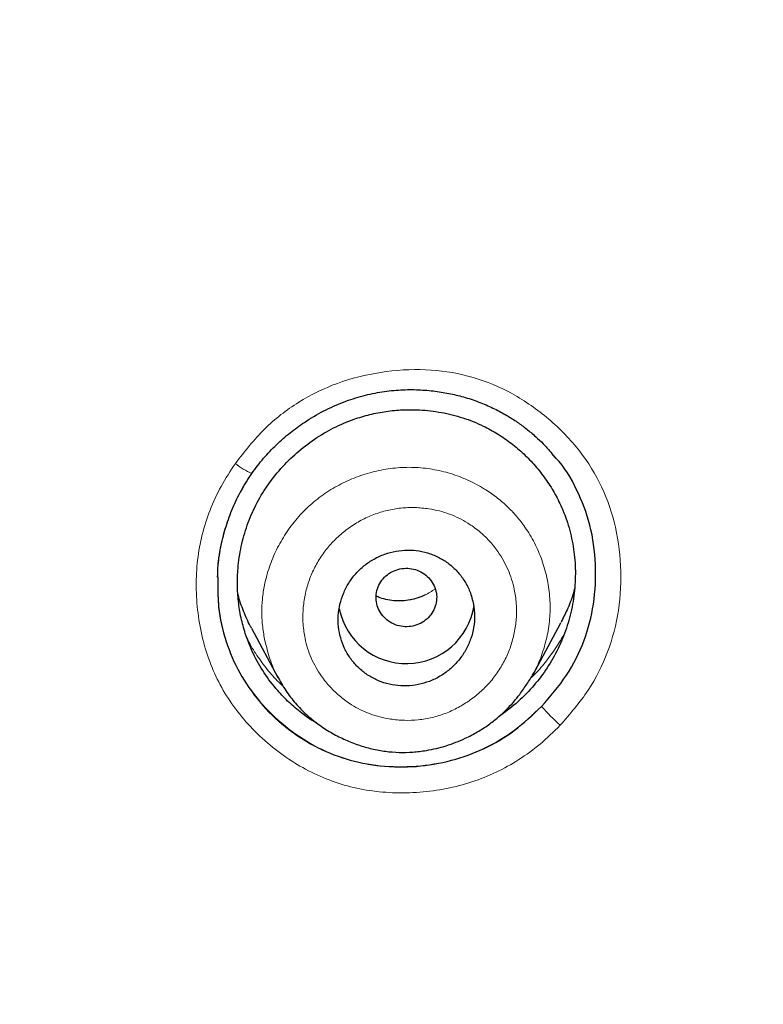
# Model space of a CAD drawing. Header units: millimetres. Extents: x 8 to 846, y 12 to 2113.
# Tile 478 of 515: x 495 to 504, y 1843 to 1856. Entities that reach past the tile are written whole.
import ezdxf

# ---------------------------------------------------------------- set-up
doc = ezdxf.new("R2010")
doc.units = ezdxf.units.MM

msp = doc.modelspace()

# ---------------------------------------------------------------- linework, layer by layer
at = {"color": 8, "linetype": 'Continuous', "lineweight": 0}
msp.add_line((497.726, 1849.603), (497.725, 1849.605), dxfattribs=at)
at = {"color": 7, "linetype": 'Continuous', "lineweight": 30}
for p, q in [((497.275, 1848.232), (497.277, 1848.139)), ((497.72, 1847.559), (498.068, 1846.907)), ((501.439, 1846.947), (501.804, 1847.63)), ((498.079, 1846.896), (498.071, 1846.909))]:
    msp.add_line(p, q, dxfattribs=at)
at = {"color": 8, "linetype": 'Continuous', "lineweight": 0}
for centre, radius, start, end in [((498.053, 1850.393), 0.856, 230.4318, 247.595), ((504.35, 1849.058), 3.778, 222.1341, 227.4399)]:
    msp.add_arc(centre, radius, start, end, dxfattribs=at)
at = {"color": 7, "linetype": 'Continuous', "lineweight": 30}
msp.add_arc((499.764, 1847.993), 0.904, 191.3959, 351.115, dxfattribs=at)
for points, knots in [([(538, 1827.773), (538.001, 1827.791), (538.002, 1827.835), (538.004, 1827.906), (538.006, 1827.988), (538.008, 1828.101), (538.011, 1828.254), (538.015, 1828.455), (538.017, 1828.683), (538.02, 1828.937), (538.021, 1829.217), (538.021, 1829.526), (538.019, 1829.864), (538.014, 1830.232), (538.007, 1830.62), (537.996, 1831.029), (537.982, 1831.456), (537.963, 1831.907), (537.94, 1832.376), (537.9, 1833.055), (537.836, 1833.939), (537.735, 1835.032), (537.61, 1836.137), (537.463, 1837.243), (537.292, 1838.348), (537.099, 1839.453), (536.881, 1840.567), (536.637, 1841.691), (536.366, 1842.823), (536.068, 1843.964), (535.731, 1845.151), (535.35, 1846.383), (534.921, 1847.661), (534.456, 1848.945), (533.952, 1850.234), (533.499, 1851.312), (533.116, 1852.179), (532.819, 1852.828), (532.52, 1853.459), (532.222, 1854.068), (531.928, 1854.653), (531.637, 1855.215), (531.341, 1855.771), (531.042, 1856.319), (530.739, 1856.859), (530.445, 1857.372), (530.159, 1857.858), (529.882, 1858.319), (529.615, 1858.754), (529.358, 1859.163), (529.113, 1859.548), (528.88, 1859.908), (528.661, 1860.241), (528.455, 1860.549), (528.263, 1860.832), (528.085, 1861.092), (527.925, 1861.323), (527.783, 1861.525), (527.662, 1861.697), (527.559, 1861.842), (527.479, 1861.954), (527.415, 1862.043), (527.359, 1862.121), (527.295, 1862.21), (527.211, 1862.325), (527.106, 1862.469), (526.976, 1862.645), (526.827, 1862.847), (526.657, 1863.074), (526.466, 1863.326), (526.265, 1863.588), (526.056, 1863.857), (525.84, 1864.132), (525.608, 1864.424), (525.359, 1864.733), (525.092, 1865.059), (524.811, 1865.397), (524.355, 1865.938), (523.723, 1866.665), (522.891, 1867.583), (522.032, 1868.491), (521.146, 1869.387), (520.259, 1870.246), (519.371, 1871.071), (518.484, 1871.861), (517.661, 1872.565), (516.904, 1873.19), (516.215, 1873.742), (515.529, 1874.274), (514.848, 1874.787), (514.167, 1875.286), (513.43, 1875.809), (512.625, 1876.363), (511.744, 1876.946), (510.831, 1877.527), (509.886, 1878.105), (508.916, 1878.674), (507.919, 1879.234), (506.897, 1879.783), (505.842, 1880.323), (504.768, 1880.847), (503.677, 1881.353), (502.567, 1881.841), (501.427, 1882.315), (500.256, 1882.775), (499.055, 1883.218), (497.847, 1883.634), (496.634, 1884.024), (495.419, 1884.388), (494.176, 1884.733), (492.908, 1885.056), (491.653, 1885.348), (490.414, 1885.61), (489.194, 1885.842), (487.953, 1886.054), (486.702, 1886.241), (485.452, 1886.402), (484.217, 1886.537), (482.961, 1886.649), (481.685, 1886.737), (480.391, 1886.799), (479.121, 1886.833), (477.876, 1886.843), (476.65, 1886.827), (475.442, 1886.788), (474.255, 1886.728), (473.096, 1886.646), (471.964, 1886.546), (470.862, 1886.429), (469.787, 1886.296), (468.708, 1886.143), (467.627, 1885.971), (466.545, 1885.779), (465.498, 1885.575), (464.485, 1885.36), (463.56, 1885.148), (462.717, 1884.941), (461.953, 1884.744), (461.213, 1884.543), (460.497, 1884.339), (459.801, 1884.132), (459.124, 1883.921), (458.449, 1883.704), (457.765, 1883.474), (457.058, 1883.227), (456.329, 1882.963), (455.569, 1882.676), (454.779, 1882.365), (453.96, 1882.03), (453.119, 1881.67), (452.258, 1881.287), (451.377, 1880.878), (450.478, 1880.443), (449.588, 1879.994), (448.707, 1879.531), (447.838, 1879.056), (446.957, 1878.556), (446.064, 1878.029), (445.16, 1877.474), (444.224, 1876.876), (443.258, 1876.234), (442.263, 1875.542), (441.261, 1874.815), (440.381, 1874.148), (439.623, 1873.553), (438.986, 1873.038), (438.348, 1872.507), (437.714, 1871.964), (437.093, 1871.417), (436.495, 1870.875), (435.923, 1870.343), (435.378, 1869.821), (434.858, 1869.311), (434.366, 1868.816), (433.901, 1868.337), (433.461, 1867.874), (433.044, 1867.425), (432.629, 1866.97), (432.219, 1866.509), (431.816, 1866.046), (431.439, 1865.605), (431.088, 1865.185), (430.764, 1864.791), (430.467, 1864.422), (430.194, 1864.079), (429.943, 1863.759), (429.718, 1863.466), (429.516, 1863.201), (429.336, 1862.963), (429.176, 1862.748), (429.034, 1862.556), (428.917, 1862.397), (428.823, 1862.267), (428.747, 1862.163), (428.679, 1862.069), (428.615, 1861.979), (428.546, 1861.883), (428.466, 1861.77), (428.369, 1861.633), (428.256, 1861.473), (428.127, 1861.288), (427.984, 1861.081), (427.826, 1860.851), (427.655, 1860.599), (427.47, 1860.322), (427.249, 1859.989), (426.996, 1859.599), (426.713, 1859.156), (426.425, 1858.695), (426.132, 1858.216), (425.836, 1857.721), (425.537, 1857.209), (425.195, 1856.609), (424.813, 1855.917), (424.391, 1855.126), (423.968, 1854.3), (423.566, 1853.48), (423.183, 1852.67), (422.822, 1851.871), (422.464, 1851.045), (422.111, 1850.193), (421.766, 1849.319), (421.431, 1848.424), (421.105, 1847.508), (420.788, 1846.566), (420.482, 1845.597), (420.187, 1844.601), (419.905, 1843.579), (419.638, 1842.531), (419.406, 1841.538), (419.207, 1840.618), (419.042, 1839.787), (418.893, 1838.98), (418.754, 1838.158), (418.626, 1837.325), (418.511, 1836.484), (418.412, 1835.676), (418.329, 1834.902), (418.26, 1834.167), (418.203, 1833.47), (418.158, 1832.811), (418.123, 1832.186), (418.096, 1831.592), (418.076, 1831.029), (418.063, 1830.497), (418.055, 1830.002), (418.052, 1829.541), (418.052, 1829.119), (418.055, 1828.734), (418.061, 1828.386), (418.067, 1828.072), (418.073, 1827.874), (418.076, 1827.781)], [0, 0, 0, 0, 0.000286, 0.000693, 0.0011, 0.001586, 0.002471, 0.003539, 0.004789, 0.006132, 0.007637, 0.009305, 0.011135, 0.013127, 0.015282, 0.017462, 0.019787, 0.022256, 0.024847, 0.027466, 0.033367, 0.039348, 0.045407, 0.051547, 0.057576, 0.06368, 0.069859, 0.076113, 0.082442, 0.088847, 0.095327, 0.102542, 0.109849, 0.117247, 0.124738, 0.132321, 0.136217, 0.140106, 0.143883, 0.147538, 0.151072, 0.154484, 0.157774, 0.161253, 0.164584, 0.167769, 0.170807, 0.173698, 0.176442, 0.17904, 0.18149, 0.183794, 0.18595, 0.187925, 0.189759, 0.191451, 0.193001, 0.194284, 0.195425, 0.196381, 0.197152, 0.197648, 0.198127, 0.198707, 0.19941, 0.200408, 0.20158, 0.202926, 0.204446, 0.206141, 0.20801, 0.209751, 0.21162, 0.213617, 0.215742, 0.217996, 0.220375, 0.222791, 0.229356, 0.235809, 0.242651, 0.249362, 0.255943, 0.262391, 0.268707, 0.274889, 0.279654, 0.284337, 0.288938, 0.293457, 0.297895, 0.302347, 0.307808, 0.313397, 0.319114, 0.324959, 0.330933, 0.336924, 0.343039, 0.349279, 0.355642, 0.361895, 0.368264, 0.37475, 0.381351, 0.388066, 0.394895, 0.401438, 0.408082, 0.414827, 0.421674, 0.428623, 0.435029, 0.441518, 0.448093, 0.454743, 0.461334, 0.467815, 0.474188, 0.481072, 0.487826, 0.494449, 0.500941, 0.507301, 0.513639, 0.519838, 0.525899, 0.531823, 0.537609, 0.543257, 0.548769, 0.554673, 0.560411, 0.565984, 0.571391, 0.576633, 0.580874, 0.585001, 0.589013, 0.59291, 0.596693, 0.600415, 0.604054, 0.607836, 0.61176, 0.615827, 0.620037, 0.624536, 0.629187, 0.633988, 0.638941, 0.644045, 0.649301, 0.654708, 0.659798, 0.665015, 0.67036, 0.675832, 0.681433, 0.687161, 0.693426, 0.699838, 0.706396, 0.713101, 0.71739, 0.721738, 0.726143, 0.730607, 0.73504, 0.739336, 0.743493, 0.747511, 0.751391, 0.755131, 0.758669, 0.762073, 0.765343, 0.768479, 0.77194, 0.775222, 0.778324, 0.781247, 0.783991, 0.786512, 0.788859, 0.791034, 0.793036, 0.794792, 0.796389, 0.797828, 0.799108, 0.800229, 0.800999, 0.801686, 0.802305, 0.802864, 0.803461, 0.804203, 0.805101, 0.806153, 0.80736, 0.808722, 0.810211, 0.811848, 0.813635, 0.815571, 0.818292, 0.821125, 0.824049, 0.827063, 0.830167, 0.833361, 0.836644, 0.841307, 0.84614, 0.851144, 0.856318, 0.860926, 0.865661, 0.870525, 0.875514, 0.88063, 0.885778, 0.891047, 0.896439, 0.901953, 0.907588, 0.913346, 0.919226, 0.925229, 0.929977, 0.934588, 0.939053, 0.943372, 0.948188, 0.952809, 0.957234, 0.961465, 0.9655, 0.969274, 0.972859, 0.976257, 0.979466, 0.98254, 0.985418, 0.988102, 0.99059, 0.992883, 0.994945, 0.996818, 0.998503, 1, 1, 1, 1]), ([(478.038, 1882.285), (478.896, 1882.275), (480.611, 1882.254), (483.18, 1882.085), (485.738, 1881.818), (488.282, 1881.442), (490.807, 1880.962), (493.308, 1880.377), (495.918, 1879.65), (498.626, 1878.762), (501.417, 1877.692), (504.148, 1876.485), (506.812, 1875.146), (509.403, 1873.68), (511.795, 1872.166), (513.995, 1870.628), (516.013, 1869.085), (517.96, 1867.459), (519.833, 1865.754), (521.626, 1863.97), (523.337, 1862.114), (524.964, 1860.187), (526.503, 1858.195), (527.952, 1856.14), (529.308, 1854.028), (530.57, 1851.861), (531.733, 1849.644), (532.795, 1847.379), (533.808, 1844.944), (534.747, 1842.335), (535.589, 1839.551), (536.286, 1836.73), (536.835, 1833.878), (537.236, 1831.004), (537.475, 1828.251), (537.574, 1825.629), (537.556, 1823.143), (537.425, 1820.66), (537.184, 1818.185), (536.832, 1815.723), (536.371, 1813.277), (535.802, 1810.852), (535.125, 1808.454), (534.342, 1806.086), (533.454, 1803.752), (532.461, 1801.459), (531.365, 1799.21), (530.17, 1797.008), (528.806, 1794.739), (527.256, 1792.418), (525.504, 1790.062), (523.633, 1787.794), (521.644, 1785.621), (519.55, 1783.541), (518.065, 1782.245), (517.323, 1781.597)], [0, 0, 0, 0, 0.017859, 0.035717, 0.053574, 0.07143, 0.089287, 0.107143, 0.125, 0.145832, 0.166666, 0.1875, 0.208333, 0.229166, 0.249999, 0.267856, 0.285713, 0.303571, 0.321429, 0.339287, 0.357144, 0.375001, 0.392858, 0.410715, 0.428572, 0.446429, 0.464286, 0.482143, 0.500002, 0.520835, 0.541668, 0.562501, 0.583334, 0.604167, 0.624999, 0.642856, 0.660713, 0.678571, 0.696428, 0.714286, 0.732144, 0.750003, 0.76786, 0.785718, 0.803575, 0.821433, 0.839289, 0.857146, 0.875003, 0.895835, 0.916668, 0.9375, 0.958333, 0.979167, 1, 1, 1, 1]), ([(478.038, 1768.871), (478.645, 1768.876), (479.858, 1768.887), (481.674, 1768.973), (483.484, 1769.11), (485.288, 1769.304), (487.085, 1769.552), (488.872, 1769.856), (490.596, 1770.202), (492.255, 1770.586), (493.851, 1771.003), (495.432, 1771.463), (496.998, 1771.967), (498.55, 1772.514), (500.137, 1773.124), (501.754, 1773.8), (503.395, 1774.546), (505.006, 1775.34), (506.589, 1776.181), (508.142, 1777.071), (509.668, 1778.008), (511.124, 1778.965), (512.509, 1779.937), (513.823, 1780.915), (515.105, 1781.929), (516.356, 1782.978), (517.576, 1784.061), (518.798, 1785.211), (520.018, 1786.429), (521.228, 1787.717), (522.396, 1789.041), (523.52, 1790.401), (524.602, 1791.797), (525.642, 1793.23), (526.612, 1794.657), (527.511, 1796.072), (528.34, 1797.464), (529.125, 1798.876), (529.867, 1800.307), (530.564, 1801.756), (531.236, 1803.267), (531.878, 1804.839), (532.485, 1806.474), (533.038, 1808.126), (533.538, 1809.796), (533.984, 1811.484), (534.378, 1813.192), (534.708, 1814.867), (534.979, 1816.504), (535.193, 1818.095), (535.36, 1819.688), (535.478, 1821.283), (535.549, 1822.881), (535.572, 1824.526), (535.543, 1826.217), (535.456, 1827.953), (535.312, 1829.687), (535.111, 1831.419), (534.854, 1833.15), (534.54, 1834.877), (534.181, 1836.547), (533.783, 1838.155), (533.353, 1839.7), (532.878, 1841.229), (532.357, 1842.742), (531.792, 1844.24), (531.191, 1845.699), (530.557, 1847.12), (529.893, 1848.502), (529.189, 1849.867), (528.444, 1851.215), (527.66, 1852.546), (526.836, 1853.859), (525.975, 1855.15), (525.065, 1856.436), (524.109, 1857.711), (523.102, 1858.975), (522.06, 1860.21), (520.981, 1861.414), (519.866, 1862.589), (518.733, 1863.715), (517.585, 1864.793), (516.424, 1865.825), (515.232, 1866.827), (514.01, 1867.798), (512.756, 1868.74), (511.472, 1869.65), (510.162, 1870.527), (508.812, 1871.379), (507.422, 1872.204), (505.991, 1873.001), (504.537, 1873.757), (503.062, 1874.472), (501.565, 1875.145), (500.072, 1875.767), (498.584, 1876.339), (497.105, 1876.862), (495.61, 1877.347), (494.098, 1877.792), (492.57, 1878.197), (491.026, 1878.564), (489.47, 1878.889), (487.883, 1879.179), (486.269, 1879.428), (484.628, 1879.635), (482.984, 1879.797), (481.338, 1879.912), (479.689, 1879.983), (478.588, 1879.992), (478.038, 1879.997)], [0, 0, 0, 0, 0.010081, 0.020137, 0.030179, 0.040216, 0.050257, 0.060311, 0.070335, 0.079491, 0.088633, 0.097767, 0.1069, 0.116039, 0.125192, 0.135253, 0.145282, 0.155288, 0.16528, 0.175267, 0.185259, 0.195301, 0.204496, 0.213673, 0.222839, 0.232002, 0.241168, 0.250345, 0.260322, 0.270285, 0.280246, 0.290212, 0.300194, 0.310203, 0.320293, 0.329526, 0.338727, 0.347904, 0.357065, 0.366218, 0.375372, 0.385323, 0.395264, 0.405207, 0.415162, 0.425139, 0.435149, 0.445226, 0.454443, 0.463632, 0.472801, 0.481959, 0.491116, 0.500279, 0.510233, 0.520184, 0.530144, 0.540125, 0.550137, 0.560192, 0.570258, 0.579448, 0.588609, 0.59775, 0.60688, 0.616007, 0.625139, 0.633867, 0.642594, 0.651329, 0.660077, 0.668845, 0.677642, 0.686473, 0.695244, 0.704395, 0.713529, 0.722653, 0.731774, 0.740899, 0.750037, 0.758756, 0.767483, 0.776222, 0.78498, 0.793764, 0.802579, 0.811433, 0.820208, 0.829363, 0.838502, 0.847632, 0.856762, 0.865897, 0.875044, 0.883755, 0.89247, 0.901196, 0.909939, 0.918704, 0.927499, 0.936329, 0.945126, 0.954305, 0.963462, 0.972602, 0.981734, 0.990864, 1, 1, 1, 1]), ([(421.006, 1824.397), (421.013, 1825.071), (421.027, 1826.416), (421.146, 1828.43), (421.335, 1830.436), (421.603, 1832.436), (421.946, 1834.428), (422.356, 1836.371), (422.829, 1838.261), (423.358, 1840.096), (423.952, 1841.912), (424.613, 1843.711), (425.35, 1845.519), (426.167, 1847.331), (427.066, 1849.141), (428.035, 1850.92), (429.073, 1852.668), (430.181, 1854.384), (431.331, 1856.03), (432.518, 1857.605), (433.734, 1859.108), (435.003, 1860.568), (436.326, 1861.987), (437.722, 1863.383), (439.194, 1864.754), (440.741, 1866.093), (442.342, 1867.379), (443.994, 1868.611), (445.698, 1869.787), (447.412, 1870.883), (449.13, 1871.899), (450.846, 1872.836), (452.595, 1873.716), (454.377, 1874.537), (456.218, 1875.311), (458.12, 1876.033), (460.081, 1876.699), (462.072, 1877.296), (464.092, 1877.824), (466.139, 1878.282), (468.163, 1878.662), (470.156, 1878.966), (472.111, 1879.199), (474.07, 1879.365), (476.032, 1879.466), (478.039, 1879.501), (480.089, 1879.466), (482.179, 1879.356), (484.263, 1879.171), (486.342, 1878.912), (488.412, 1878.579), (490.428, 1878.182), (492.385, 1877.727), (494.279, 1877.219), (496.149, 1876.649), (497.996, 1876.018), (499.862, 1875.309), (501.743, 1874.519), (503.633, 1873.644), (505.485, 1872.703), (507.302, 1871.696), (509.082, 1870.624), (510.788, 1869.512), (512.418, 1868.366), (513.97, 1867.194), (515.475, 1865.974), (516.933, 1864.707), (518.376, 1863.362), (519.798, 1861.939), (521.193, 1860.436), (522.529, 1858.885), (523.806, 1857.287), (525.025, 1855.641), (526.161, 1853.983), (527.216, 1852.319), (528.188, 1850.659), (529.098, 1848.97), (529.946, 1847.253), (530.747, 1845.475), (531.496, 1843.637), (532.186, 1841.74), (532.805, 1839.82), (533.35, 1837.877), (533.824, 1835.907), (534.218, 1833.953), (534.534, 1832.022), (534.775, 1830.122), (534.946, 1828.218), (535.053, 1826.309), (535.067, 1825.035), (535.073, 1824.397)], [0, 0, 0, 0, 0.011674, 0.023319, 0.034953, 0.046594, 0.058259, 0.069953, 0.080961, 0.091959, 0.102962, 0.113984, 0.125039, 0.136637, 0.148231, 0.159838, 0.171475, 0.183157, 0.194877, 0.205905, 0.216918, 0.22793, 0.238954, 0.250002, 0.261585, 0.273174, 0.284784, 0.296429, 0.308126, 0.319837, 0.330846, 0.341843, 0.352841, 0.363852, 0.374887, 0.386465, 0.398061, 0.409688, 0.421363, 0.433098, 0.444853, 0.455881, 0.466873, 0.477842, 0.4888, 0.499758, 0.511447, 0.523122, 0.534797, 0.546486, 0.558206, 0.569931, 0.580933, 0.591898, 0.602839, 0.613767, 0.624694, 0.636409, 0.648098, 0.659775, 0.671455, 0.683154, 0.694888, 0.705917, 0.716904, 0.727863, 0.738806, 0.749745, 0.761427, 0.773085, 0.784734, 0.79639, 0.808067, 0.819807, 0.830858, 0.841874, 0.852868, 0.863854, 0.874847, 0.886477, 0.898088, 0.909698, 0.921323, 0.932981, 0.944738, 0.955821, 0.966873, 0.97791, 0.988948, 1, 1, 1, 1]), ([(497.724, 1849.601), (497.775, 1849.669), (497.875, 1849.802), (498.046, 1849.981), (498.226, 1850.139), (498.434, 1850.291), (498.668, 1850.429), (498.929, 1850.546), (499.188, 1850.63), (499.442, 1850.683), (499.688, 1850.708), (499.921, 1850.709), (500.142, 1850.69), (500.347, 1850.656), (500.548, 1850.605), (500.742, 1850.539), (500.925, 1850.458), (501.086, 1850.372), (501.225, 1850.283), (501.353, 1850.189), (501.466, 1850.093), (501.552, 1850.011), (501.608, 1849.952), (501.647, 1849.91), (501.684, 1849.863), (501.706, 1849.834), (501.719, 1849.817)], [0, 0, 0, 0, 0.054344, 0.107089, 0.158261, 0.207861, 0.271529, 0.332406, 0.390532, 0.44599, 0.498801, 0.548939, 0.596416, 0.641226, 0.683364, 0.730394, 0.773579, 0.812948, 0.84868, 0.880842, 0.915958, 0.94532, 0.957857, 0.969039, 0.98222, 1, 1, 1, 1]), ([(497.638, 1847.487), (497.618, 1847.556), (497.578, 1847.696), (497.545, 1847.911), (497.531, 1848.129), (497.54, 1848.372), (497.579, 1848.638), (497.658, 1848.919), (497.774, 1849.187), (497.923, 1849.438), (498.105, 1849.67), (498.315, 1849.877), (498.548, 1850.058), (498.802, 1850.207), (499.049, 1850.312), (499.282, 1850.382), (499.497, 1850.423), (499.716, 1850.444), (499.961, 1850.443), (500.229, 1850.412), (500.511, 1850.341), (500.759, 1850.242), (500.971, 1850.126), (501.15, 1850.002), (501.316, 1849.861), (501.467, 1849.704), (501.601, 1849.533), (501.718, 1849.35), (501.816, 1849.156), (501.902, 1848.931), (501.966, 1848.674), (501.999, 1848.384), (501.992, 1848.092), (501.95, 1847.802), (501.87, 1847.52), (501.755, 1847.252), (501.607, 1847), (501.426, 1846.769), (501.219, 1846.561), (501.061, 1846.446), (500.984, 1846.389)], [0, 0, 0, 0, 0.021933, 0.044158, 0.066215, 0.088269, 0.118008, 0.147267, 0.17655, 0.205892, 0.235157, 0.264837, 0.294546, 0.323802, 0.353099, 0.375085, 0.396986, 0.419021, 0.441402, 0.470798, 0.500325, 0.529647, 0.551544, 0.573783, 0.595872, 0.617936, 0.640049, 0.662167, 0.684305, 0.706255, 0.73555, 0.76482, 0.794573, 0.824231, 0.853499, 0.882872, 0.912121, 0.941387, 0.971166, 1, 1, 1, 1]), ([(501.548, 1846.523), (501.664, 1846.656), (501.891, 1846.918), (502.122, 1847.382), (502.252, 1847.88), (502.275, 1848.4), (502.207, 1848.916), (502.024, 1849.39), (501.845, 1849.701), (501.712, 1849.83), (501.699, 1849.843)], [0, 0, 0, 0, 0.1440692, 0.2820652, 0.4201874, 0.5646189, 0.7087498, 0.8465345, 0.9845322, 1, 1, 1, 1]), ([(497.273, 1848.232), (497.274, 1848.285), (497.279, 1848.425), (497.316, 1848.65), (497.38, 1848.902), (497.47, 1849.147), (497.582, 1849.382), (497.677, 1849.528), (497.724, 1849.601)], [0, 0, 0, 0, 0.11057, 0.288695, 0.466899, 0.644956, 0.822684, 1, 1, 1, 1]), ([(500.65, 1847.871), (500.637, 1847.929), (500.611, 1848.036), (500.538, 1848.177), (500.45, 1848.297), (500.342, 1848.4), (500.218, 1848.483), (500.08, 1848.544), (499.933, 1848.582), (499.78, 1848.593), (499.627, 1848.579), (499.477, 1848.539), (499.335, 1848.474), (499.206, 1848.387), (499.094, 1848.28), (499.001, 1848.156), (498.93, 1848.019), (498.884, 1847.874), (498.862, 1847.724), (498.865, 1847.574), (498.893, 1847.427), (498.946, 1847.288), (499.021, 1847.16), (499.117, 1847.046), (499.231, 1846.95), (499.361, 1846.875), (499.503, 1846.822), (499.652, 1846.795), (499.806, 1846.793), (499.959, 1846.817), (500.106, 1846.866), (500.243, 1846.94), (500.367, 1847.035), (500.472, 1847.149), (500.557, 1847.278), (500.619, 1847.419), (500.656, 1847.568), (500.669, 1847.72), (500.657, 1847.821), (500.65, 1847.871)], [0, 0, 0, 0, 0.032029, 0.058413, 0.084796, 0.11129, 0.137784, 0.164547, 0.19131, 0.218382, 0.245455, 0.272738, 0.300022, 0.32732, 0.354619, 0.381736, 0.408853, 0.435674, 0.462494, 0.489034, 0.515572, 0.541964, 0.568354, 0.594794, 0.621233, 0.647901, 0.674569, 0.701548, 0.728529, 0.755763, 0.782998, 0.810315, 0.837633, 0.864824, 0.892015, 0.919007, 0.945997, 0.972999, 1, 1, 1, 1]), ([(500.071, 1847.714), (500.091, 1847.742), (500.132, 1847.797), (500.162, 1847.895), (500.168, 1847.996), (500.144, 1848.096), (500.095, 1848.186), (500.024, 1848.262), (499.935, 1848.316), (499.834, 1848.347), (499.729, 1848.352), (499.626, 1848.329), (499.532, 1848.282), (499.454, 1848.214), (499.398, 1848.127), (499.366, 1848.03), (499.361, 1847.928), (499.384, 1847.829), (499.433, 1847.739), (499.504, 1847.663), (499.593, 1847.609), (499.694, 1847.578), (499.8, 1847.573), (499.902, 1847.596), (499.997, 1847.642), (500.046, 1847.69), (500.071, 1847.714)], [0, 0, 0, 0, 0.041659, 0.083341, 0.125, 0.166659, 0.208341, 0.25, 0.291659, 0.333341, 0.375, 0.416659, 0.458341, 0.5, 0.541659, 0.583341, 0.625, 0.666659, 0.708341, 0.75, 0.791659, 0.833341, 0.875, 0.916659, 0.958341, 1, 1, 1, 1]), ([(497.275, 1848.145), (497.276, 1848.044), (497.278, 1847.786), (497.372, 1847.384), (497.552, 1846.96), (497.818, 1846.581), (498.154, 1846.257), (498.54, 1845.995), (498.966, 1845.816), (499.422, 1845.726), (499.894, 1845.723), (500.36, 1845.797), (500.799, 1845.957), (501.204, 1846.196), (501.431, 1846.413), (501.548, 1846.523)], [0, 0, 0, 0, 0.051749, 0.131991, 0.209502, 0.28726, 0.368216, 0.448025, 0.525278, 0.602962, 0.684015, 0.763956, 0.841378, 0.919122, 1, 1, 1, 1]), ([(501.986, 1848.088), (501.979, 1848.061), (501.953, 1847.962), (501.893, 1847.809), (501.831, 1847.686), (501.802, 1847.631)], [0, 0, 0, 0, 0.164652, 0.622536, 1, 1, 1, 1]), ([(497.721, 1847.559), (497.717, 1847.566), (497.675, 1847.637), (497.615, 1847.783), (497.56, 1847.926), (497.543, 1848.003), (497.542, 1848.007)], [0, 0, 0, 0, 0.049331, 0.512543, 0.974339, 1, 1, 1, 1]), ([(500.014, 1847.998), (499.99, 1847.986), (499.933, 1847.96), (499.839, 1847.934), (499.734, 1847.917), (499.627, 1847.916), (499.52, 1847.93), (499.433, 1847.951), (499.384, 1847.973), (499.368, 1847.98)], [0, 0, 0, 0, 0.118556, 0.277415, 0.434879, 0.593204, 0.754184, 0.918507, 1, 1, 1, 1]), ([(498.598, 1846.294), (498.585, 1846.301), (498.509, 1846.342), (498.381, 1846.435), (498.214, 1846.575), (498.046, 1846.75), (497.884, 1846.963), (497.738, 1847.215), (497.671, 1847.397), (497.638, 1847.487)], [0, 0, 0, 0, 0.0270282, 0.164846, 0.3031311, 0.4432729, 0.6307151, 0.8151787, 1, 1, 1, 1]), ([(498.077, 1846.897), (498.112, 1846.834), (498.183, 1846.711), (498.314, 1846.545), (498.46, 1846.399), (498.618, 1846.274), (498.784, 1846.168), (498.957, 1846.081), (499.132, 1846.013), (499.309, 1845.962), (499.488, 1845.929), (499.668, 1845.915), (499.849, 1845.919), (500.058, 1845.944), (500.292, 1846), (500.516, 1846.087), (500.701, 1846.184), (500.846, 1846.277), (500.975, 1846.378), (501.086, 1846.48), (501.18, 1846.582), (501.253, 1846.673), (501.309, 1846.751), (501.355, 1846.82), (501.401, 1846.888), (501.425, 1846.93), (501.438, 1846.952)], [0, 0, 0, 0, 0.052332, 0.103269, 0.153091, 0.202025, 0.249968, 0.296806, 0.342438, 0.387018, 0.431212, 0.475043, 0.518742, 0.562427, 0.627865, 0.693121, 0.736479, 0.778975, 0.818531, 0.855021, 0.888447, 0.918836, 0.939641, 0.959095, 0.978818, 1, 1, 1, 1])]:
    msp.add_open_spline(points, degree=3, knots=knots, dxfattribs=at)
at = {"color": 8, "linetype": 'Continuous', "lineweight": 0}
for points, knots in [([(418.074, 1827.918), (418.066, 1828.238), (418.047, 1828.984), (418.052, 1830.153), (418.083, 1831.425), (418.148, 1832.735), (418.246, 1834.081), (418.382, 1835.462), (418.554, 1836.84), (418.76, 1838.214), (419, 1839.582), (419.275, 1840.944), (419.575, 1842.263), (419.898, 1843.537), (420.24, 1844.767), (420.61, 1845.989), (421.009, 1847.204), (421.435, 1848.411), (421.904, 1849.644), (422.417, 1850.904), (422.977, 1852.187), (423.571, 1853.457), (424.196, 1854.712), (424.853, 1855.952), (425.541, 1857.177), (426.24, 1858.352), (426.946, 1859.477), (427.656, 1860.555), (428.391, 1861.618), (429.151, 1862.664), (429.934, 1863.695), (430.765, 1864.739), (431.647, 1865.795), (432.581, 1866.859), (433.542, 1867.901), (434.529, 1868.921), (435.542, 1869.917), (436.581, 1870.89), (437.614, 1871.811), (438.639, 1872.682), (439.653, 1873.507), (440.686, 1874.309), (441.737, 1875.089), (442.807, 1875.847), (443.926, 1876.604), (445.096, 1877.358), (446.32, 1878.105), (447.562, 1878.823), (448.821, 1879.513), (450.098, 1880.173), (451.392, 1880.804), (452.665, 1881.388), (453.915, 1881.928), (455.141, 1882.425), (456.378, 1882.897), (457.626, 1883.341), (458.884, 1883.759), (460.189, 1884.162), (461.543, 1884.547), (462.945, 1884.911), (464.355, 1885.243), (465.773, 1885.541), (467.199, 1885.808), (468.631, 1886.041), (470.028, 1886.237), (471.39, 1886.396), (472.716, 1886.523), (474.044, 1886.622), (475.374, 1886.693), (476.705, 1886.736), (478.078, 1886.751), (479.492, 1886.734), (480.944, 1886.683), (482.395, 1886.599), (483.843, 1886.481), (485.287, 1886.33), (486.727, 1886.146), (488.122, 1885.935), (489.472, 1885.7), (490.776, 1885.445), (492.074, 1885.162), (493.365, 1884.852), (494.649, 1884.515), (495.964, 1884.14), (497.307, 1883.723), (498.678, 1883.263), (500.036, 1882.772), (501.382, 1882.248), (502.714, 1881.694), (504.031, 1881.108), (505.297, 1880.51), (506.511, 1879.901), (507.676, 1879.286), (508.826, 1878.646), (509.961, 1877.982), (511.08, 1877.294), (512.217, 1876.56), (513.368, 1875.78), (514.532, 1874.95), (515.674, 1874.093), (516.795, 1873.21), (517.892, 1872.301), (518.967, 1871.366), (519.989, 1870.433), (520.958, 1869.505), (521.878, 1868.583), (522.776, 1867.642), (523.652, 1866.683), (524.505, 1865.704), (525.36, 1864.678), (526.215, 1863.602), (527.066, 1862.476), (527.888, 1861.33), (528.682, 1860.166), (529.445, 1858.983), (530.179, 1857.783), (530.863, 1856.601), (531.5, 1855.437), (532.091, 1854.295), (532.656, 1853.141), (533.194, 1851.974), (533.704, 1850.797), (534.201, 1849.573), (534.682, 1848.302), (535.143, 1846.985), (535.571, 1845.657), (535.964, 1844.321), (536.325, 1842.976), (536.651, 1841.623), (536.935, 1840.302), (537.179, 1839.012), (537.388, 1837.756), (537.568, 1836.496), (537.718, 1835.232), (537.839, 1833.966), (537.933, 1832.658), (537.998, 1831.31), (538.028, 1829.922), (538.028, 1828.751), (538.005, 1828.042), (537.997, 1827.797)], [0, 0, 0, 0, 0.005252, 0.012201, 0.019149, 0.026096, 0.033674, 0.04125, 0.048826, 0.056401, 0.063977, 0.071552, 0.079127, 0.086071, 0.093015, 0.09996, 0.106905, 0.113851, 0.120799, 0.128379, 0.13596, 0.14354, 0.151118, 0.158695, 0.166272, 0.173848, 0.180792, 0.187736, 0.19468, 0.201624, 0.208568, 0.215513, 0.223089, 0.230666, 0.238244, 0.245823, 0.253404, 0.260985, 0.268564, 0.275511, 0.282457, 0.289402, 0.296347, 0.303291, 0.310235, 0.31781, 0.325386, 0.332961, 0.340537, 0.348114, 0.355691, 0.363269, 0.370217, 0.377167, 0.384116, 0.391064, 0.398011, 0.404957, 0.412534, 0.42011, 0.427686, 0.435261, 0.442837, 0.450412, 0.457988, 0.464933, 0.471879, 0.478825, 0.485772, 0.49272, 0.49967, 0.507251, 0.51483, 0.522408, 0.529986, 0.537562, 0.545138, 0.552714, 0.559658, 0.566603, 0.573547, 0.580492, 0.587437, 0.594382, 0.60196, 0.609538, 0.617118, 0.624699, 0.63228, 0.639859, 0.647436, 0.654382, 0.661327, 0.668271, 0.675216, 0.68216, 0.689104, 0.696679, 0.704255, 0.711831, 0.719408, 0.726986, 0.734564, 0.742145, 0.749094, 0.756043, 0.76299, 0.769936, 0.776881, 0.783826, 0.791402, 0.798978, 0.806553, 0.814128, 0.821704, 0.829279, 0.836855, 0.843801, 0.850747, 0.857694, 0.864643, 0.871592, 0.878541, 0.886119, 0.893697, 0.901273, 0.908849, 0.916425, 0.924, 0.931575, 0.938519, 0.945463, 0.952407, 0.959352, 0.966297, 0.973243, 0.980821, 0.988401, 0.995982, 1, 1, 1, 1]), ([(421.507, 1824.421), (421.52, 1825.319), (421.546, 1827.111), (421.758, 1829.786), (422.096, 1832.439), (422.569, 1835.071), (423.175, 1837.68), (423.915, 1840.266), (424.789, 1842.822), (425.79, 1845.332), (426.915, 1847.784), (428.159, 1850.17), (429.523, 1852.493), (431.005, 1854.754), (432.604, 1856.95), (434.317, 1859.073), (436.134, 1861.109), (438.046, 1863.05), (440.049, 1864.892), (442.142, 1866.636), (444.326, 1868.282), (446.598, 1869.828), (448.952, 1871.269), (451.372, 1872.595), (453.848, 1873.801), (456.376, 1874.885), (458.955, 1875.846), (461.586, 1876.686), (464.267, 1877.404), (466.986, 1877.994), (469.726, 1878.455), (472.475, 1878.785), (475.232, 1878.983), (477.997, 1879.051), (480.768, 1878.987), (483.543, 1878.79), (486.309, 1878.46), (489.049, 1878.002), (491.753, 1877.417), (494.419, 1876.708), (497.046, 1875.873), (499.636, 1874.911), (502.182, 1873.822), (504.671, 1872.612), (507.09, 1871.289), (509.43, 1869.858), (511.692, 1868.323), (513.876, 1866.682), (515.981, 1864.933), (517.999, 1863.08), (519.921, 1861.132), (521.736, 1859.1), (523.44, 1856.991), (525.034, 1854.808), (526.517, 1852.551), (527.89, 1850.218), (529.145, 1847.816), (530.277, 1845.357), (531.278, 1842.855), (532.146, 1840.317), (532.884, 1837.744), (533.493, 1835.135), (533.971, 1832.491), (534.314, 1829.818), (534.531, 1827.124), (534.558, 1825.322), (534.572, 1824.421)], [0, 0, 0, 0, 0.015712, 0.031331, 0.046897, 0.062447, 0.078018, 0.093647, 0.109364, 0.125068, 0.140678, 0.156238, 0.171786, 0.187361, 0.20301, 0.218729, 0.234412, 0.250011, 0.265566, 0.281113, 0.296691, 0.312337, 0.328056, 0.343741, 0.359332, 0.374883, 0.390432, 0.406015, 0.421689, 0.437408, 0.453066, 0.468652, 0.484201, 0.499753, 0.515345, 0.531016, 0.546736, 0.5624, 0.57798, 0.593531, 0.609088, 0.62469, 0.640388, 0.656108, 0.671748, 0.687324, 0.702876, 0.718439, 0.734052, 0.749753, 0.765462, 0.781092, 0.796672, 0.812229, 0.827796, 0.843417, 0.85913, 0.874841, 0.89046, 0.906024, 0.921572, 0.937142, 0.95278, 0.96849, 0.98424, 1, 1, 1, 1]), ([(534.349, 1824.347), (534.342, 1825.015), (534.327, 1826.349), (534.208, 1828.347), (534.018, 1830.34), (533.749, 1832.329), (533.405, 1834.309), (532.996, 1836.235), (532.527, 1838.102), (532.005, 1839.91), (531.419, 1841.696), (530.769, 1843.463), (530.042, 1845.239), (529.236, 1847.023), (528.346, 1848.809), (527.386, 1850.566), (526.357, 1852.293), (525.259, 1853.989), (524.121, 1855.615), (522.95, 1857.167), (521.753, 1858.646), (520.504, 1860.082), (519.205, 1861.475), (517.829, 1862.851), (516.374, 1864.205), (514.838, 1865.533), (513.25, 1866.807), (511.609, 1868.028), (509.922, 1869.191), (508.228, 1870.271), (506.538, 1871.269), (504.851, 1872.189), (503.132, 1873.052), (501.382, 1873.857), (499.566, 1874.62), (497.685, 1875.335), (495.74, 1875.994), (493.769, 1876.585), (491.771, 1877.107), (489.751, 1877.559), (487.755, 1877.932), (485.792, 1878.23), (483.863, 1878.457), (481.93, 1878.62), (479.991, 1878.718), (478.01, 1878.751), (475.99, 1878.716), (473.934, 1878.607), (471.883, 1878.425), (469.838, 1878.17), (467.798, 1877.841), (465.805, 1877.449), (463.866, 1876.998), (461.988, 1876.493), (460.132, 1875.928), (458.301, 1875.301), (456.457, 1874.599), (454.606, 1873.82), (452.753, 1872.961), (450.935, 1872.037), (449.152, 1871.049), (447.402, 1869.995), (445.718, 1868.899), (444.105, 1867.766), (442.568, 1866.605), (441.077, 1865.397), (439.633, 1864.141), (438.206, 1862.811), (436.803, 1861.407), (435.428, 1859.925), (434.112, 1858.396), (432.852, 1856.82), (431.65, 1855.195), (430.528, 1853.558), (429.487, 1851.917), (428.529, 1850.279), (427.631, 1848.615), (426.796, 1846.924), (426.004, 1845.166), (425.261, 1843.343), (424.574, 1841.455), (423.959, 1839.547), (423.418, 1837.619), (422.951, 1835.672), (422.565, 1833.747), (422.256, 1831.849), (422.02, 1829.983), (421.854, 1828.11), (421.749, 1826.231), (421.736, 1824.976), (421.73, 1824.347)], [0, 0, 0, 0, 0.011718, 0.023422, 0.035131, 0.046861, 0.058633, 0.070374, 0.081376, 0.092351, 0.103314, 0.114278, 0.125258, 0.136845, 0.148439, 0.160058, 0.171716, 0.183431, 0.19516, 0.206169, 0.21715, 0.228117, 0.239082, 0.250059, 0.261698, 0.273343, 0.285009, 0.296711, 0.308463, 0.320158, 0.331114, 0.342058, 0.353001, 0.363957, 0.374937, 0.386579, 0.398224, 0.409886, 0.42158, 0.43332, 0.445046, 0.456045, 0.467022, 0.477988, 0.488955, 0.499937, 0.511584, 0.523217, 0.534851, 0.5465, 0.558178, 0.569924, 0.580979, 0.591996, 0.602988, 0.613967, 0.624945, 0.636586, 0.648202, 0.659808, 0.671417, 0.683046, 0.69478, 0.705845, 0.716869, 0.727865, 0.738844, 0.74982, 0.761474, 0.77311, 0.784742, 0.796386, 0.808059, 0.819799, 0.830845, 0.841849, 0.852823, 0.863782, 0.874741, 0.886479, 0.898182, 0.909866, 0.921548, 0.933247, 0.944959, 0.955973, 0.966969, 0.977962, 0.988967, 1, 1, 1, 1]), ([(497.507, 1849.733), (497.63, 1849.891), (497.87, 1850.199), (498.332, 1850.557), (498.854, 1850.812), (499.425, 1850.952), (500.01, 1850.991), (500.582, 1850.908), (501.117, 1850.7), (501.599, 1850.378), (502.014, 1849.973), (502.33, 1849.495), (502.529, 1848.958), (502.608, 1848.381), (502.584, 1847.798), (502.439, 1847.239), (502.179, 1846.718), (501.924, 1846.425), (501.794, 1846.275)], [0, 0, 0, 0, 0.064349, 0.125661, 0.186671, 0.250155, 0.314476, 0.375626, 0.436468, 0.499899, 0.563921, 0.624988, 0.685978, 0.749777, 0.813735, 0.874908, 0.936072, 1, 1, 1, 1]), ([(501.794, 1846.275), (501.708, 1846.19), (501.538, 1846.024), (501.253, 1845.817), (500.951, 1845.649), (500.63, 1845.521), (500.292, 1845.433), (499.94, 1845.386), (499.584, 1845.378), (499.236, 1845.413), (498.902, 1845.491), (498.583, 1845.613), (498.279, 1845.777), (497.993, 1845.983), (497.733, 1846.219), (497.507, 1846.483), (497.321, 1846.769), (497.176, 1847.078), (497.071, 1847.408), (497.008, 1847.755), (496.984, 1848.108), (497.002, 1848.456), (497.063, 1848.794), (497.168, 1849.12), (497.313, 1849.438), (497.442, 1849.634), (497.507, 1849.733)], [0, 0, 0, 0, 0.042958, 0.08453, 0.125349, 0.166081, 0.207396, 0.249939, 0.292983, 0.334562, 0.375338, 0.416009, 0.45728, 0.499828, 0.542837, 0.584424, 0.625257, 0.666039, 0.707474, 0.750238, 0.793161, 0.834706, 0.8755, 0.916207, 0.957493, 1, 1, 1, 1]), ([(497.897, 1847.39), (497.886, 1847.451), (497.864, 1847.572), (497.854, 1847.758), (497.861, 1847.944), (497.892, 1848.148), (497.952, 1848.367), (498.047, 1848.596), (498.17, 1848.812), (498.319, 1849.01), (498.492, 1849.188), (498.687, 1849.341), (498.902, 1849.467), (499.131, 1849.567), (499.37, 1849.637), (499.616, 1849.678), (499.863, 1849.686), (500.108, 1849.661), (500.349, 1849.604), (500.58, 1849.516), (500.78, 1849.409), (500.95, 1849.293), (501.091, 1849.173), (501.219, 1849.04), (501.344, 1848.878), (501.459, 1848.685), (501.557, 1848.46), (501.624, 1848.224), (501.661, 1847.981), (501.664, 1847.736), (501.635, 1847.492), (501.571, 1847.254), (501.503, 1847.073), (501.448, 1846.977), (501.434, 1846.953)], [0, 0, 0, 0, 0.025831, 0.051628, 0.077388, 0.103108, 0.137346, 0.171545, 0.205675, 0.239693, 0.273574, 0.30743, 0.341461, 0.375603, 0.409741, 0.443753, 0.47755, 0.511264, 0.545196, 0.579297, 0.613476, 0.639121, 0.664744, 0.690349, 0.715944, 0.750066, 0.784202, 0.818321, 0.85238, 0.886359, 0.920305, 0.954295, 0.988341, 1, 1, 1, 1]), ([(497.725, 1849.605), (497.643, 1849.473), (497.478, 1849.207), (497.337, 1848.761), (497.267, 1848.431), (497.274, 1848.254), (497.275, 1848.232)], [0, 0, 0, 0, 0.317209, 0.636059, 0.955387, 1, 1, 1, 1]), ([(498.427, 1847.423), (498.437, 1847.379), (498.458, 1847.291), (498.507, 1847.163), (498.569, 1847.039), (498.651, 1846.91), (498.757, 1846.778), (498.89, 1846.651), (499.026, 1846.552), (499.158, 1846.478), (499.284, 1846.424), (499.416, 1846.383), (499.568, 1846.353), (499.737, 1846.337), (499.923, 1846.344), (500.105, 1846.375), (500.282, 1846.429), (500.451, 1846.507), (500.609, 1846.606), (500.754, 1846.723), (500.883, 1846.857), (500.993, 1847.006), (501.083, 1847.167), (501.151, 1847.339), (501.197, 1847.519), (501.22, 1847.704), (501.218, 1847.888), (501.195, 1848.055), (501.156, 1848.202), (501.108, 1848.33), (501.047, 1848.453), (500.965, 1848.583), (500.859, 1848.715), (500.726, 1848.841), (500.591, 1848.939), (500.458, 1849.013), (500.332, 1849.067), (500.2, 1849.108), (500.048, 1849.138), (499.878, 1849.154), (499.693, 1849.147), (499.511, 1849.116), (499.334, 1849.062), (499.165, 1848.985), (499.007, 1848.886), (498.862, 1848.768), (498.733, 1848.634), (498.623, 1848.486), (498.533, 1848.324), (498.465, 1848.152), (498.419, 1847.972), (498.397, 1847.789), (498.396, 1847.604), (498.417, 1847.484), (498.427, 1847.423)], [0, 0, 0, 0, 0.015545, 0.031049, 0.046675, 0.062584, 0.083408, 0.104404, 0.12506, 0.140628, 0.156122, 0.171703, 0.18753, 0.208511, 0.22923, 0.250043, 0.270734, 0.291442, 0.312533, 0.333484, 0.354204, 0.375033, 0.395714, 0.416406, 0.43747, 0.458541, 0.479312, 0.500137, 0.515715, 0.531221, 0.546815, 0.562657, 0.583639, 0.604349, 0.625152, 0.640618, 0.656073, 0.67168, 0.687601, 0.708426, 0.729389, 0.750068, 0.770812, 0.791502, 0.812499, 0.833467, 0.85418, 0.874978, 0.895699, 0.916396, 0.937429, 0.958476, 0.979215, 1, 1, 1, 1]), ([(497.277, 1848.139), (497.277, 1848.037), (497.276, 1847.78), (497.376, 1847.378), (497.56, 1846.953), (497.823, 1846.57), (498.154, 1846.243), (498.544, 1845.987), (498.974, 1845.812), (499.431, 1845.72), (499.898, 1845.714), (500.359, 1845.795), (500.797, 1845.961), (501.205, 1846.199), (501.433, 1846.415), (501.548, 1846.523)], [0, 0, 0, 0, 0.051983, 0.130764, 0.209652, 0.288756, 0.368164, 0.447367, 0.526144, 0.604894, 0.683861, 0.762761, 0.841507, 0.920481, 1, 1, 1, 1]), ([(500.144, 1848.074), (500.1, 1848.046), (500.012, 1847.989), (499.864, 1847.937), (499.71, 1847.912), (499.556, 1847.923), (499.44, 1847.947), (499.381, 1847.976), (499.368, 1847.982)], [0, 0, 0, 0, 0.190698, 0.381937, 0.569455, 0.758275, 0.948895, 1, 1, 1, 1]), ([(498.142, 1846.79), (498.128, 1846.801), (498.058, 1846.862), (497.944, 1846.99), (497.806, 1847.173), (497.713, 1847.318), (497.672, 1847.405), (497.664, 1847.423)], [0, 0, 0, 0, 0.065679, 0.352504, 0.639408, 0.926573, 1, 1, 1, 1]), ([(501.863, 1847.519), (501.86, 1847.512), (501.824, 1847.435), (501.737, 1847.294), (501.599, 1847.103), (501.486, 1846.971), (501.416, 1846.907), (501.405, 1846.896)], [0, 0, 0, 0, 0.0284523, 0.3311804, 0.6352115, 0.9397012, 1, 1, 1, 1]), ([(498.071, 1846.909), (498.068, 1846.915), (498.022, 1846.99), (497.96, 1847.151), (497.918, 1847.31), (497.897, 1847.39)], [0, 0, 0, 0, 0.036218, 0.517673, 1, 1, 1, 1])]:
    msp.add_open_spline(points, degree=3, knots=knots, dxfattribs=at)

doc.saveas('drawing.dxf')
